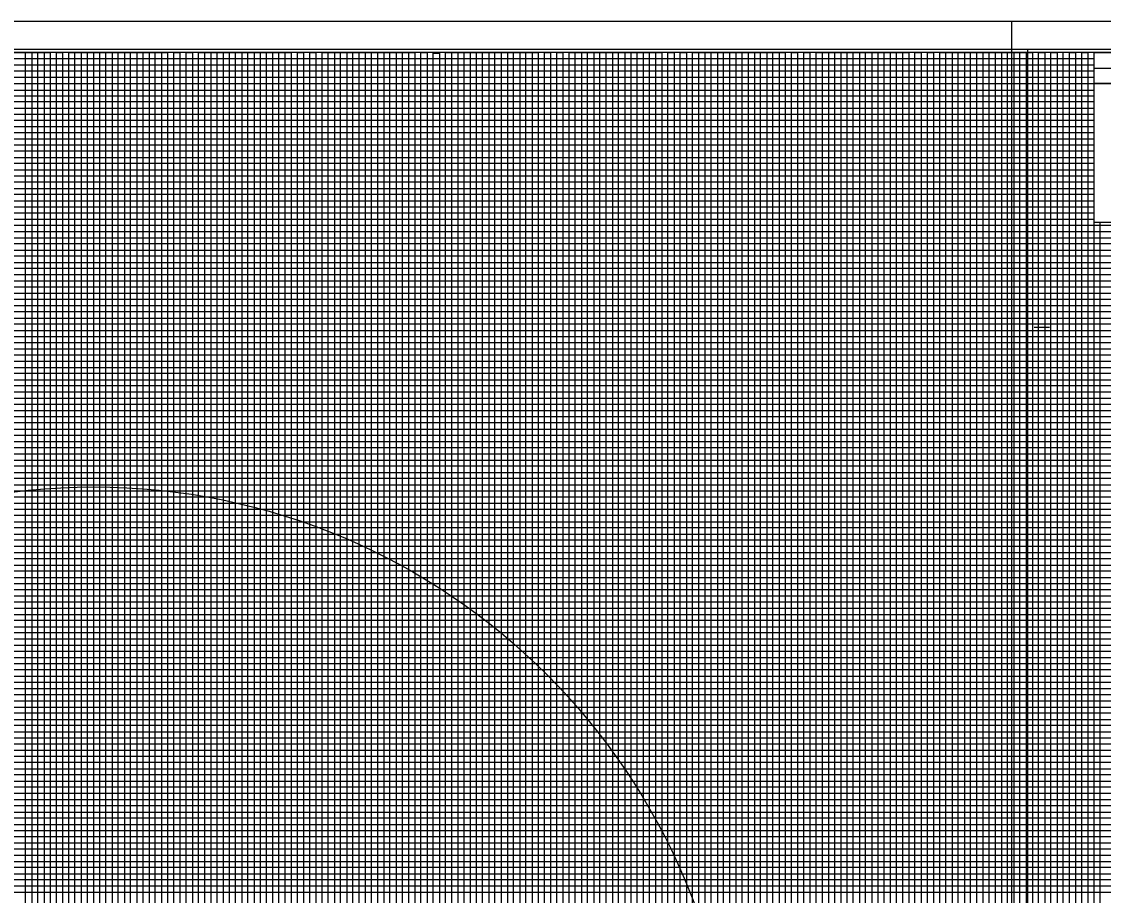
# Model space of a CAD drawing. Extents: x 2345490 to 2436403, y 465165 to 573888.
# Drawn here: x 2411277 to 2412153, y 528115 to 528822 of the extents above; entities that cross this region are included whole.
import ezdxf

# ---------------------------------------------------------------- set-up
doc = ezdxf.new("R2010")
doc.units = 0
for name, color, linetype in [('Old_Level_18', 7, 'Continuous'), ('Old_Level_40', 7, 'Continuous'), ('Old_Level_41', 7, 'Continuous'), ('Old_Level_42', 7, 'Continuous'), ('Old_Level_43', 7, 'Continuous'), ('Old_Level_50', 7, 'Continuous'), ('Old_Level_51', 7, 'Continuous'), ('Old_Level_62', 7, 'Continuous')]:
    doc.layers.add(name, color=color, linetype=linetype)

msp = doc.modelspace()

# ---------------------------------------------------------------- linework, layer by layer
at = {"layer": 'Old_Level_18'}
msp.add_lwpolyline([(2412345.325, 528797.04275), (2410845.325, 528797.04275), (2410845.325, 527747.04275), (2412345.325, 527747.04275)], close=True, dxfattribs=at)
at = {"layer": 'Old_Level_40'}
msp.add_line((2412145.275, 528784.49275), (2412345.325, 528784.49275), dxfattribs=at)
for points in [[(2412145.275, 528797.04275), (2412345.325, 528797.04275), (2412345.325, 528771.99275), (2412145.275, 528771.99275)], [(2412145.275, 528771.99275), (2412245.325, 528771.99275), (2412245.325, 528659.49275), (2412145.275, 528659.49275)]]:
    msp.add_lwpolyline(points, close=True, dxfattribs=at)
at = {"layer": 'Old_Level_41'}
msp.add_line((2412096.825, 528574.54275), (2412109.325, 528574.54275), dxfattribs=at)
for points in [[(2411245.325, 528797.04275), (2411295.325, 528797.04275), (2411295.325, 527772.04275)], [(2411320.325, 527772.04275), (2411320.325, 528797.04275), (2411370.325, 528797.04275), (2411370.325, 527772.04275)], [(2411345.325, 527772.04275), (2411345.325, 528797.04275), (2411395.325, 528797.04275), (2411395.325, 527772.04275)], [(2411420.325, 527772.04275), (2411420.325, 528797.04275), (2411470.325, 528797.04275), (2411470.325, 527772.04275)], [(2411445.325, 527772.04275), (2411445.325, 528797.04275), (2411495.325, 528797.04275), (2411495.325, 527772.04275)], [(2411520.325, 527772.04275), (2411520.325, 528797.04275), (2411570.325, 528797.04275), (2411570.325, 527772.04275)], [(2411545.325, 527772.04275), (2411545.325, 528797.04275), (2411595.325, 528797.04275), (2411595.325, 527772.04275)], [(2411620.325, 527772.04275), (2411620.325, 528797.04275), (2411670.325, 528797.04275), (2411670.325, 527772.04275)], [(2411645.325, 527772.04275), (2411645.325, 528797.04275), (2411695.325, 528797.04275), (2411695.325, 527772.04275)], [(2411720.325, 527772.04275), (2411720.325, 528797.04275), (2411770.325, 528797.04275), (2411770.325, 527772.04275)], [(2411745.325, 527772.04275), (2411745.325, 528797.04275), (2411795.325, 528797.04275), (2411795.325, 527772.04275)], [(2411820.325, 527772.04275), (2411820.325, 528797.04275), (2411870.325, 528797.04275), (2411870.325, 527772.04275)], [(2411845.325, 527772.04275), (2411845.325, 528797.04275), (2411895.325, 528797.04275), (2411895.325, 527772.04275)], [(2411920.325, 527772.04275), (2411920.325, 528797.04275), (2411970.325, 528797.04275), (2411970.325, 527772.04275)], [(2411945.325, 527772.04275), (2411945.325, 528797.04275), (2411995.325, 528797.04275), (2411995.325, 527772.04275)], [(2412020.325, 527772.04275), (2412020.325, 528797.04275), (2412070.325, 528797.04275), (2412070.325, 527772.04275)], [(2412045.325, 527772.04275), (2412045.325, 528797.04275), (2412095.325, 528797.04275), (2412095.325, 527772.04275)], [(2412120.325, 527772.04275), (2412120.325, 528797.04275)], [(2412145.325, 527772.04275), (2412145.325, 528797.04275), (2412171.625, 528797.04275)], [(2410845.325, 528747.04275), (2412145.275, 528747.04275)], [(2412145.275, 528697.04275), (2410845.325, 528697.04275), (2410845.325, 528646.99275), (2412345.325, 528646.99275)], [(2412345.325, 528622.04275), (2410845.325, 528622.04275), (2410845.325, 528672.04275), (2412145.275, 528672.04275)], [(2412345.325, 528597.04275), (2410845.325, 528597.04275), (2410845.325, 528547.04275), (2412345.325, 528547.04275)], [(2412345.325, 528522.04275), (2410845.325, 528522.04275), (2410845.325, 528572.04275), (2412345.325, 528572.04275)], [(2412345.325, 528497.04275), (2410845.325, 528497.04275), (2410845.325, 528447.04275), (2412345.325, 528447.04275)], [(2412345.325, 528397.04275), (2410845.325, 528397.04275), (2410845.325, 528347.04275), (2412345.325, 528347.04275)], [(2412345.325, 528297.04275), (2410845.325, 528297.04275), (2410845.325, 528247.04275), (2412345.325, 528247.04275)], [(2412345.325, 528197.04275), (2410845.325, 528197.04275), (2410845.325, 528147.04275), (2412345.325, 528147.04275)], [(2412345.325, 528122.04275), (2410845.325, 528122.04275), (2410845.325, 528172.04275), (2412345.325, 528172.04275)]]:
    msp.add_lwpolyline(points, dxfattribs=at)
at = {"layer": 'Old_Level_42'}
for points in [[(2412145.275, 528722.04275), (2410845.425, 528722.04275), (2410845.425, 528771.99275), (2412145.275, 528771.99275)], [(2412345.325, 528422.04275), (2410845.325, 528422.04275), (2410845.325, 528472.04275), (2412345.325, 528472.04275)], [(2412345.325, 528322.04275), (2410845.325, 528322.04275), (2410845.325, 528372.04275), (2412345.325, 528372.04275)], [(2412345.325, 528222.04275), (2410845.325, 528222.04275), (2410845.325, 528272.04275), (2412345.325, 528272.04275)]]:
    msp.add_lwpolyline(points, dxfattribs=at)
at = {"layer": 'Old_Level_43'}
for p, q in [((2412295.325, 528617.04275), (2410895.325, 528617.04275)), ((2410895.325, 528612.04275), (2412295.325, 528612.04275)), ((2412295.325, 528592.04275), (2410895.325, 528592.04275))]:
    msp.add_line(p, q, dxfattribs=at)
for points in [[(2411280.325, 527772.04275), (2411280.325, 528797.04275), (2411285.325, 528797.04275), (2411285.325, 527772.04275)], [(2411290.325, 527772.04275), (2411290.325, 528797.04275), (2411300.325, 528797.04275), (2411300.325, 527772.04275)], [(2411305.325, 527772.04275), (2411305.325, 528797.04275), (2411310.325, 528797.04275), (2411310.325, 527772.04275)], [(2411315.325, 527772.04275), (2411315.325, 528797.04275), (2411325.325, 528797.04275), (2411325.325, 527772.04275)], [(2411330.325, 527772.04275), (2411330.325, 528797.04275), (2411335.325, 528797.04275), (2411335.325, 527772.04275)], [(2411340.325, 527772.04275), (2411340.325, 528797.04275), (2411350.325, 528797.04275), (2411350.325, 527772.04275)], [(2411355.325, 527772.04275), (2411355.325, 528797.04275), (2411360.325, 528797.04275), (2411360.325, 527772.04275)], [(2411365.325, 527772.04275), (2411365.325, 528797.04275), (2411375.325, 528797.04275), (2411375.325, 527772.04275)], [(2411380.325, 528797.04275), (2411380.325, 527772.04275), (2411385.325, 527772.04275), (2411385.325, 528797.04275), (2411390.325, 528797.04275), (2411390.325, 527772.04275), (2411400.325, 527772.04275), (2411400.325, 528797.04275), (2411405.325, 528797.04275), (2411405.325, 527772.04275), (2411410.325, 527772.04275), (2411410.325, 528797.04275), (2411415.325, 528797.04275), (2411415.325, 527772.04275)], [(2411425.325, 527772.04275), (2411425.325, 528797.04275), (2411430.325, 528797.04275), (2411430.325, 527772.04275)], [(2411435.325, 527772.04275), (2411435.325, 528797.04275), (2411440.325, 528797.04275), (2411440.325, 527772.04275)], [(2411450.325, 527772.04275), (2411450.325, 528797.04275), (2411455.325, 528797.04275), (2411455.325, 527772.04275)], [(2411460.325, 527772.04275), (2411460.325, 528797.04275), (2411465.325, 528797.04275), (2411465.325, 527772.04275)], [(2411475.325, 527772.04275), (2411475.325, 528797.04275), (2411480.325, 528797.04275), (2411480.325, 527772.04275)], [(2411485.325, 527772.04275), (2411485.325, 528797.04275), (2411490.325, 528797.04275), (2411490.325, 527772.04275)], [(2411500.325, 527772.04275), (2411500.325, 528797.04275), (2411505.325, 528797.04275), (2411505.325, 527772.04275)], [(2411510.325, 527772.04275), (2411510.325, 528797.04275), (2411515.325, 528797.04275), (2411515.325, 527772.04275)], [(2411525.325, 527772.04275), (2411525.325, 528797.04275), (2411530.325, 528797.04275), (2411530.325, 527772.04275)], [(2411535.325, 527772.04275), (2411535.325, 528797.04275), (2411540.325, 528797.04275), (2411540.325, 527772.04275)], [(2411550.325, 527772.04275), (2411550.325, 528797.04275), (2411555.325, 528797.04275), (2411555.325, 527772.04275)], [(2411560.325, 527772.04275), (2411560.325, 528797.04275), (2411565.325, 528797.04275), (2411565.325, 527772.04275)], [(2411575.325, 527772.04275), (2411575.325, 528797.04275), (2411580.325, 528797.04275), (2411580.325, 527772.04275)], [(2411585.325, 527772.04275), (2411585.325, 528797.04275), (2411590.325, 528797.04275), (2411590.325, 527772.04275)], [(2411600.325, 527772.04275), (2411600.325, 528797.04275), (2411605.325, 528797.04275), (2411605.325, 527772.04275)], [(2411610.325, 527772.04275), (2411610.325, 528796.44275), (2411615.325, 528796.44275), (2411615.325, 527772.04275)], [(2411625.325, 527772.04275), (2411625.325, 528797.04275), (2411630.325, 528797.04275), (2411630.325, 527772.04275)], [(2411635.325, 527772.04275), (2411635.325, 528797.04275), (2411640.325, 528797.04275), (2411640.325, 527772.04275)], [(2411650.325, 527772.04275), (2411650.325, 528797.04275), (2411655.325, 528797.04275), (2411655.325, 527772.04275)], [(2411660.325, 527772.04275), (2411660.325, 528797.04275), (2411665.325, 528797.04275), (2411665.325, 527772.04275)], [(2411675.325, 527772.04275), (2411675.325, 528797.04275), (2411680.325, 528797.04275), (2411680.325, 527772.04275)], [(2411685.325, 527772.04275), (2411685.325, 528797.04275), (2411690.325, 528797.04275), (2411690.325, 527772.04275)], [(2411700.325, 527772.04275), (2411700.325, 528797.04275), (2411705.325, 528797.04275), (2411705.325, 527772.04275)], [(2411710.325, 527772.04275), (2411710.325, 528797.04275), (2411715.325, 528797.04275), (2411715.325, 527772.04275)], [(2411725.325, 527772.04275), (2411725.325, 528797.04275), (2411730.325, 528797.04275), (2411730.325, 527772.04275)], [(2411735.325, 527772.04275), (2411735.325, 528797.04275), (2411740.325, 528797.04275), (2411740.325, 527772.04275)], [(2411750.325, 527772.04275), (2411750.325, 528797.04275), (2411755.325, 528797.04275), (2411755.325, 527772.04275)], [(2411760.325, 527772.04275), (2411760.325, 528797.04275), (2411765.325, 528797.04275), (2411765.325, 527772.04275)], [(2411775.325, 527772.04275), (2411775.325, 528797.04275), (2411780.325, 528797.04275), (2411780.325, 527772.04275)], [(2411785.325, 527772.04275), (2411785.325, 528797.04275), (2411790.325, 528797.04275), (2411790.325, 527772.04275)], [(2411800.325, 527772.04275), (2411800.325, 528797.04275), (2411805.325, 528797.04275), (2411805.325, 527772.04275)], [(2411810.325, 527772.04275), (2411810.325, 528797.04275), (2411815.325, 528797.04275), (2411815.325, 527772.04275)], [(2411825.325, 527772.04275), (2411825.325, 528797.04275), (2411830.325, 528797.04275), (2411830.325, 527772.04275)], [(2411835.325, 527772.04275), (2411835.325, 528797.04275), (2411840.325, 528797.04275), (2411840.325, 527772.04275)], [(2411850.325, 527772.04275), (2411850.325, 528797.04275), (2411855.325, 528797.04275), (2411855.325, 527772.04275)], [(2411860.325, 527772.04275), (2411860.325, 528797.04275), (2411865.325, 528797.04275), (2411865.325, 527772.04275)], [(2411875.325, 527772.04275), (2411875.325, 528797.04275), (2411880.325, 528797.04275), (2411880.325, 527772.04275)], [(2411885.325, 527772.04275), (2411885.325, 528797.04275), (2411890.325, 528797.04275), (2411890.325, 527772.04275)], [(2411900.325, 527772.04275), (2411900.325, 528797.04275), (2411905.325, 528797.04275), (2411905.325, 527772.04275)], [(2411910.325, 527772.04275), (2411910.325, 528797.04275), (2411915.325, 528797.04275), (2411915.325, 527772.04275)], [(2411925.325, 527772.04275), (2411925.325, 528797.04275), (2411930.325, 528797.04275), (2411930.325, 527772.04275)], [(2411935.325, 527772.04275), (2411935.325, 528797.04275), (2411940.325, 528797.04275), (2411940.325, 527772.04275)], [(2411950.325, 527772.04275), (2411950.325, 528797.04275), (2411955.325, 528797.04275), (2411955.325, 527772.04275)], [(2411960.325, 527772.04275), (2411960.325, 528797.04275), (2411965.325, 528797.04275), (2411965.325, 527772.04275)], [(2411975.325, 527772.04275), (2411975.325, 528797.04275), (2411980.325, 528797.04275), (2411980.325, 527772.04275)], [(2411985.325, 527772.04275), (2411985.325, 528797.04275), (2411990.325, 528797.04275), (2411990.325, 527772.04275)], [(2412000.325, 527772.04275), (2412000.325, 528797.04275), (2412005.325, 528797.04275), (2412005.325, 527772.04275)], [(2412010.325, 527772.04275), (2412010.325, 528797.04275), (2412015.325, 528797.04275), (2412015.325, 527772.04275)], [(2412025.325, 527772.04275), (2412025.325, 528797.04275), (2412030.325, 528797.04275), (2412030.325, 527772.04275)], [(2412035.325, 527772.04275), (2412035.325, 528797.04275), (2412040.325, 528797.04275), (2412040.325, 527772.04275)], [(2412050.325, 527772.04275), (2412050.325, 528797.04275), (2412055.325, 528797.04275), (2412055.325, 527772.04275)], [(2412060.325, 527772.04275), (2412060.325, 528797.04275), (2412065.325, 528797.04275), (2412065.325, 527772.04275)], [(2412075.325, 527772.04275), (2412075.325, 528797.04275), (2412080.325, 528797.04275), (2412080.325, 527772.04275)], [(2412085.325, 527772.04275), (2412085.325, 528797.04275), (2412090.325, 528797.04275), (2412090.325, 527772.04275)], [(2412100.325, 527772.04275), (2412100.325, 528797.04275), (2412105.325, 528797.04275), (2412105.325, 527772.04275)], [(2412110.325, 527772.04275), (2412110.325, 528797.04275), (2412115.325, 528797.04275), (2412115.325, 527772.04275)], [(2412125.325, 527772.04275), (2412125.325, 528797.04275), (2412130.325, 528797.04275), (2412130.325, 527772.04275)], [(2412135.325, 527772.04275), (2412135.325, 528797.04275), (2412140.325, 528797.04275), (2412140.325, 527772.04275)], [(2412145.275, 528792.04275), (2410895.325, 528792.04275), (2410895.325, 528787.04275), (2412145.275, 528787.04275)], [(2412145.275, 528782.04275), (2410895.325, 528782.04275), (2410895.325, 528777.04275), (2412145.275, 528777.04275)], [(2412145.275, 528766.29275), (2410896.325, 528766.29275), (2410896.325, 528762.04275), (2412145.275, 528762.04275)], [(2412145.275, 528757.04275), (2410895.325, 528757.04275), (2410895.325, 528752.04275), (2412145.275, 528752.04275)], [(2412145.275, 528742.04275), (2410895.325, 528742.04275), (2410895.325, 528737.04275), (2412145.275, 528737.04275)], [(2412145.275, 528732.04275), (2410895.325, 528732.04275), (2410895.325, 528727.04275), (2412145.275, 528727.04275)], [(2412145.275, 528717.04275), (2410895.325, 528717.04275), (2410895.325, 528712.04275), (2412145.275, 528712.04275)], [(2412145.275, 528707.04275), (2410895.325, 528707.04275), (2410895.325, 528702.04275), (2412145.275, 528702.04275)], [(2412145.275, 528692.04275), (2410895.325, 528692.04275), (2410895.325, 528687.04275), (2412145.275, 528687.04275)], [(2412145.275, 528682.04275), (2410895.325, 528682.04275), (2410895.325, 528677.04275), (2412145.275, 528677.04275)], [(2412145.275, 528667.04275), (2410895.325, 528667.04275), (2410895.325, 528662.04275), (2412145.275, 528662.04275)], [(2412295.325, 528657.04275), (2410895.325, 528657.04275), (2410895.325, 528657.04275), (2410895.325, 528637.04275), (2412295.325, 528637.04275)], [(2412150.325, 527772.04275), (2412150.325, 528659.49275)], [(2410895.325, 528652.04275), (2412295.325, 528652.04275)], [(2412295.325, 528642.04275), (2410895.325, 528642.04275)], [(2412295.325, 528632.04275), (2410895.325, 528632.04275), (2410895.325, 528627.04275), (2412295.325, 528627.04275)], [(2412295.325, 528607.04275), (2410895.325, 528607.04275), (2410895.325, 528602.04275), (2412295.325, 528602.04275)], [(2412295.325, 528587.04275), (2410895.325, 528587.04275), (2410895.325, 528582.04275), (2412295.325, 528582.04275)], [(2412295.325, 528577.04275), (2410895.325, 528577.04275)], [(2410895.325, 528567.04275), (2412295.325, 528567.04275)], [(2412295.325, 528562.04275), (2410895.325, 528562.04275), (2410895.325, 528557.04275), (2412295.325, 528557.04275)], [(2412295.325, 528552.04275), (2410895.325, 528552.04275), (2410895.325, 528542.04275), (2412295.325, 528542.04275)], [(2412295.325, 528537.04275), (2410895.325, 528537.04275), (2410895.325, 528532.04275), (2412295.325, 528532.04275)], [(2412295.325, 528527.04275), (2410895.325, 528527.04275), (2410895.325, 528517.04275), (2412295.325, 528517.04275)], [(2412295.325, 528512.04275), (2410895.325, 528512.04275), (2410895.325, 528507.04275), (2412295.325, 528507.04275)], [(2412295.325, 528502.04275), (2410895.325, 528502.04275), (2410895.325, 528492.04275), (2412295.325, 528492.04275)], [(2412295.325, 528487.04275), (2410895.325, 528487.04275), (2410895.325, 528482.04275), (2412295.325, 528482.04275)], [(2412295.325, 528477.04275), (2410895.325, 528477.04275), (2410895.325, 528467.04275), (2412295.325, 528467.04275)], [(2412295.325, 528462.04275), (2410895.325, 528462.04275), (2410895.325, 528457.04275), (2412295.325, 528457.04275)], [(2412295.325, 528452.04275), (2410895.325, 528452.04275), (2410895.325, 528442.04275), (2412295.325, 528442.04275)], [(2412295.325, 528437.04275), (2410895.325, 528437.04275), (2410895.325, 528432.04275), (2412295.325, 528432.04275)], [(2412295.325, 528427.04275), (2410895.325, 528427.04275), (2410895.325, 528417.04275), (2412295.325, 528417.04275)], [(2412295.325, 528412.04275), (2410895.325, 528412.04275), (2410895.325, 528407.04275), (2412295.325, 528407.04275)], [(2412295.325, 528402.04275), (2410895.325, 528402.04275), (2410895.325, 528392.04275), (2412295.325, 528392.04275)], [(2412295.325, 528387.04275), (2410895.325, 528387.04275), (2410895.325, 528382.04275), (2412295.325, 528382.04275)], [(2412295.325, 528377.04275), (2410895.325, 528377.04275), (2410895.325, 528367.04275), (2412295.325, 528367.04275)], [(2412295.325, 528362.04275), (2410895.325, 528362.04275), (2410895.325, 528357.04275), (2412295.325, 528357.04275)], [(2412295.325, 528352.04275), (2410895.325, 528352.04275), (2410895.325, 528342.04275), (2412295.325, 528342.04275)], [(2412295.325, 528337.04275), (2410895.325, 528337.04275), (2410895.325, 528332.04275), (2412295.325, 528332.04275)], [(2412295.325, 528327.04275), (2410895.325, 528327.04275), (2410895.325, 528317.04275), (2412295.325, 528317.04275)], [(2412295.325, 528312.04275), (2410895.325, 528312.04275), (2410895.325, 528307.04275), (2412295.325, 528307.04275)], [(2412295.325, 528302.04275), (2410895.325, 528302.04275), (2410895.325, 528292.04275), (2412295.325, 528292.04275)], [(2412295.325, 528287.04275), (2410895.325, 528287.04275), (2410895.325, 528282.04275), (2412295.325, 528282.04275)], [(2412295.325, 528277.04275), (2410895.325, 528277.04275)], [(2410895.325, 528267.04275), (2412295.325, 528267.04275)], [(2412295.325, 528262.04275), (2410895.325, 528262.04275), (2410895.325, 528257.04275), (2412295.325, 528257.04275)], [(2412295.325, 528252.04275), (2410895.325, 528252.04275), (2410895.325, 528242.04275), (2412295.325, 528242.04275)], [(2412295.325, 528237.04275), (2410895.325, 528237.04275), (2410895.325, 528232.04275), (2412295.325, 528232.04275)], [(2412295.325, 528227.04275), (2410895.325, 528227.04275), (2410895.325, 528217.04275), (2412295.325, 528217.04275)], [(2412295.325, 528212.04275), (2410895.325, 528212.04275), (2410895.325, 528207.04275), (2412295.325, 528207.04275)], [(2412295.325, 528202.04275), (2410895.325, 528202.04275), (2410895.325, 528192.04275), (2412295.325, 528192.04275)], [(2412295.325, 528187.04275), (2410895.325, 528187.04275), (2410895.325, 528182.04275), (2412295.325, 528182.04275)], [(2412295.325, 528177.04275), (2410895.325, 528177.04275), (2410895.325, 528167.04275), (2412295.325, 528167.04275)], [(2412295.325, 528162.04275), (2410895.325, 528162.04275), (2410895.325, 528157.04275), (2412295.325, 528157.04275)], [(2412295.325, 528152.04275), (2410895.325, 528152.04275), (2410895.325, 528142.04275), (2412295.325, 528142.04275)], [(2412295.325, 528137.04275), (2410895.325, 528137.04275), (2410895.325, 528132.04275), (2412295.325, 528132.04275)], [(2412295.325, 528127.04275), (2410895.325, 528127.04275), (2410895.325, 528117.04275), (2412295.325, 528117.04275)]]:
    msp.add_lwpolyline(points, dxfattribs=at)
at = {"layer": 'Old_Level_50'}
for points in [[(2412357.825, 528799.59275), (2410691.325, 528799.59275), (2410691.325, 527744.49275), (2412357.825, 527744.49275)], [(2413757.825, 528799.59275), (2412091.325, 528799.59275), (2412091.325, 527744.49275), (2413757.825, 527744.49275)]]:
    msp.add_lwpolyline(points, close=True, dxfattribs=at)
at = {"layer": 'Old_Level_51'}
for points in [[(2412362.325, 528822.04275), (2410678.325, 528822.04275), (2410678.325, 527722.04275), (2412362.325, 527722.04275)], [(2413762.325, 528822.04275), (2412078.325, 528822.04275), (2412078.325, 527722.04275), (2413762.325, 527722.04275)]]:
    msp.add_lwpolyline(points, close=True, dxfattribs=at)
at = {"layer": 'Old_Level_62'}
msp.add_circle((2411335.51705, 527926.51577), 518.74216, dxfattribs=at)

doc.saveas('drawing.dxf')
